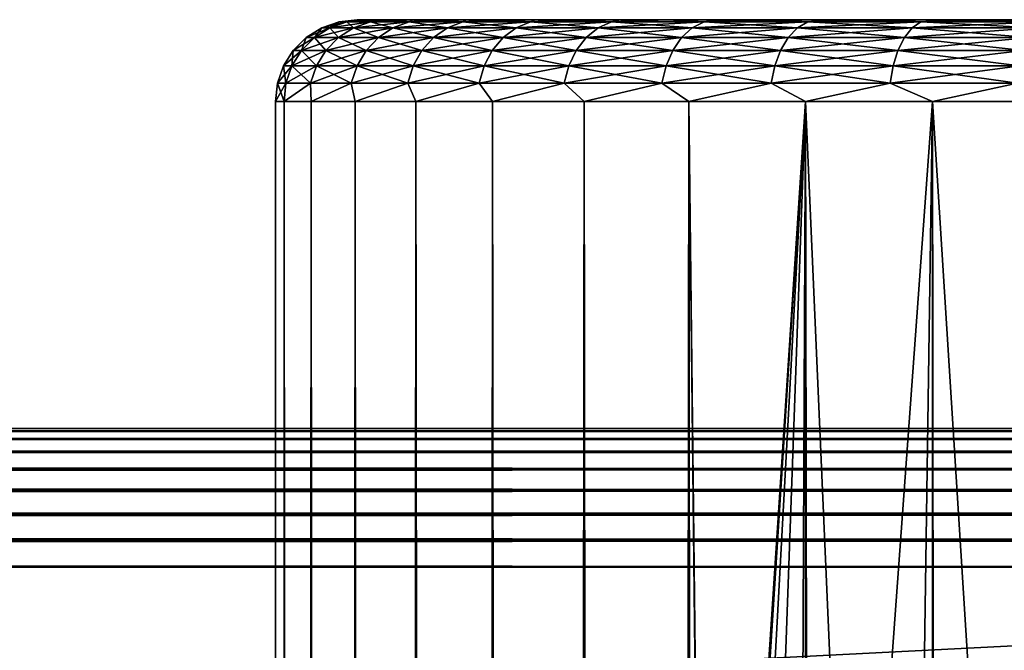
# Model space of a CAD drawing. Extents: x -265 to 265, y 0 to 1027.
# Tile 383 of 396: x 232 to 244, y 1012 to 1020. Entities that reach past the tile are written whole.
import ezdxf

# ---------------------------------------------------------------- set-up
doc = ezdxf.new("R2010")
doc.units = 0
doc.header["$LTSCALE"] = 65.185185
for name, color, linetype in [('10', 7, 'CONTINUOUS'), ('246', 7, 'CONTINUOUS'), ('247', 7, 'CONTINUOUS'), ('248', 7, 'CONTINUOUS'), ('251', 7, 'CONTINUOUS'), ('252', 7, 'CONTINUOUS'), ('3', 7, 'CONTINUOUS'), ('4', 7, 'CONTINUOUS'), ('8', 7, 'CONTINUOUS'), ('9', 7, 'CONTINUOUS')]:
    doc.layers.add(name, color=color, linetype=linetype)

msp = doc.modelspace()

# ---------------------------------------------------------------- linework, layer by layer
at = {"layer": '10', "color": 7, "linetype": 'CONTINUOUS'}
for points in [[(263, 1015, 16.7), (-263, 1015, 16.7), (263, 1015, 23.3), (263, 1015, 16.7)], [(-263, 1015, 16.7), (-263, 1015, 23.3), (263, 1015, 23.3), (-263, 1015, 16.7)]]:
    msp.add_3dface(points, dxfattribs=at)
at = {"layer": '246', "color": 7, "linetype": 'CONTINUOUS'}
for points in [[(236, 1020), (236.028, 1020, 0.879), (236.028, 1020, -0.879), (236, 1020)], [(236.028, 1020, 0.879), (236.11, 1020, 1.755), (236.028, 1020, -0.879), (236.028, 1020, 0.879)], [(236.028, 1020, -0.879), (236.11, 1020, 1.755), (236.11, 1020, -1.755), (236.028, 1020, -0.879)], [(236.11, 1020, 1.755), (236.248, 1020, 2.623), (236.11, 1020, -1.755), (236.11, 1020, 1.755)], [(236.11, 1020, -1.755), (236.248, 1020, 2.623), (236.248, 1020, -2.623), (236.11, 1020, -1.755)], [(236.248, 1020, 2.623), (236.44, 1020, 3.482), (236.248, 1020, -2.623), (236.248, 1020, 2.623)], [(236.248, 1020, -2.623), (236.44, 1020, 3.482), (236.44, 1020, -3.482), (236.248, 1020, -2.623)], [(236.44, 1020, 3.482), (236.685, 1020, 4.326), (236.44, 1020, -3.482), (236.44, 1020, 3.482)], [(236.44, 1020, -3.482), (236.685, 1020, 4.326), (236.685, 1020, -4.326), (236.44, 1020, -3.482)], [(236.685, 1020, 4.326), (236.983, 1020, 5.154), (236.685, 1020, -4.326), (236.685, 1020, 4.326)], [(236.685, 1020, -4.326), (236.983, 1020, 5.154), (236.983, 1020, -5.154), (236.685, 1020, -4.326)], [(236.983, 1020, 5.154), (237.332, 1020, 5.961), (236.983, 1020, -5.154), (236.983, 1020, 5.154)], [(236.983, 1020, -5.154), (237.332, 1020, 5.961), (237.332, 1020, -5.961), (236.983, 1020, -5.154)], [(237.332, 1020, 5.961), (237.732, 1020, 6.745), (237.332, 1020, -5.961), (237.332, 1020, 5.961)], [(237.332, 1020, -5.961), (237.732, 1020, 6.745), (237.732, 1020, -6.745), (237.332, 1020, -5.961)], [(237.732, 1020, 6.745), (238.179, 1020, 7.502), (237.732, 1020, -6.745), (237.732, 1020, 6.745)], [(237.732, 1020, -6.745), (238.179, 1020, 7.502), (238.179, 1020, -7.502), (237.732, 1020, -6.745)], [(238.179, 1020, 7.502), (238.674, 1020, 8.229), (238.179, 1020, -7.502), (238.179, 1020, 7.502)], [(238.179, 1020, -7.502), (238.674, 1020, 8.229), (238.674, 1020, -8.229), (238.179, 1020, -7.502)], [(238.674, 1020, 8.229), (239.213, 1020, 8.924), (238.674, 1020, -8.229), (238.674, 1020, 8.229)], [(238.674, 1020, -8.229), (239.213, 1020, 8.924), (239.213, 1020, -8.924), (238.674, 1020, -8.229)], [(239.213, 1020, 8.924), (239.794, 1020, 9.584), (239.213, 1020, -8.924), (239.213, 1020, 8.924)], [(239.213, 1020, -8.924), (239.794, 1020, 9.584), (239.794, 1020, -9.584), (239.213, 1020, -8.924)], [(239.794, 1020, 9.584), (240.416, 1020, 10.206), (239.794, 1020, -9.584), (239.794, 1020, 9.584)], [(239.794, 1020, -9.584), (240.416, 1020, 10.206), (240.416, 1020, -10.206), (239.794, 1020, -9.584)], [(240.416, 1020, 10.206), (241.076, 1020, 10.787), (240.416, 1020, -10.206), (240.416, 1020, 10.206)], [(240.416, 1020, -10.206), (241.076, 1020, 10.787), (241.076, 1020, -10.787), (240.416, 1020, -10.206)], [(241.076, 1020, 10.787), (241.771, 1020, 11.326), (241.076, 1020, -10.787), (241.076, 1020, 10.787)], [(241.076, 1020, -10.787), (241.771, 1020, 11.326), (241.771, 1020, -11.326), (241.076, 1020, -10.787)], [(241.771, 1020, 11.326), (242.498, 1020, 11.821), (241.771, 1020, -11.326), (241.771, 1020, 11.326)], [(241.771, 1020, -11.326), (242.498, 1020, 11.821), (242.498, 1020, -11.821), (241.771, 1020, -11.326)], [(242.498, 1020, 11.821), (243.255, 1020, 12.268), (242.498, 1020, -11.821), (242.498, 1020, 11.821)], [(242.498, 1020, -11.821), (243.255, 1020, 12.268), (243.255, 1020, -12.268), (242.498, 1020, -11.821)], [(243.255, 1020, 12.268), (244.039, 1020, 12.668), (243.255, 1020, -12.268), (243.255, 1020, 12.268)], [(243.255, 1020, -12.268), (244.039, 1020, 12.668), (244.039, 1020, -12.668), (243.255, 1020, -12.268)]]:
    msp.add_3dface(points, dxfattribs=at)
at = {"layer": '247', "color": 7, "linetype": 'CONTINUOUS'}
for points in [[(235, 1), (235.109, 1, 1.808), (235, 1019), (235, 1)], [(235, 1019), (235.109, 1, 1.808), (235.109, 1019, 1.808), (235, 1019)], [(235.109, 1, 1.808), (235.436, 1, 3.59), (235.109, 1019, 1.808), (235.109, 1, 1.808)], [(235.109, 1019, 1.808), (235.436, 1, 3.59), (235.436, 1019, 3.59), (235.109, 1019, 1.808)], [(235.436, 1, 3.59), (235.975, 1, 5.319), (235.436, 1019, 3.59), (235.436, 1, 3.59)], [(235.436, 1019, 3.59), (235.975, 1, 5.319), (235.975, 1019, 5.319), (235.436, 1019, 3.59)], [(235.975, 1, 5.319), (236.718, 1, 6.971), (235.975, 1019, 5.319), (235.975, 1, 5.319)], [(235.975, 1019, 5.319), (236.718, 1, 6.971), (236.718, 1019, 6.971), (235.975, 1019, 5.319)], [(236.718, 1, 6.971), (237.655, 1, 8.521), (236.718, 1019, 6.971), (236.718, 1, 6.971)], [(236.718, 1019, 6.971), (237.655, 1, 8.521), (237.655, 1019, 8.521), (236.718, 1019, 6.971)], [(237.655, 1, 8.521), (238.772, 1, 9.947), (237.655, 1019, 8.521), (237.655, 1, 8.521)], [(237.655, 1019, 8.521), (238.772, 1, 9.947), (238.772, 1019, 9.947), (237.655, 1019, 8.521)], [(238.772, 1, 9.947), (240.053, 1, 11.228), (238.772, 1019, 9.947), (238.772, 1, 9.947)], [(238.772, 1019, 9.947), (240.053, 1, 11.228), (240.053, 1019, 11.228), (238.772, 1019, 9.947)], [(240.053, 1, 11.228), (241.479, 1, 12.345), (240.053, 1019, 11.228), (240.053, 1, 11.228)], [(240.053, 1019, 11.228), (241.479, 1, 12.345), (241.479, 1019, 12.345), (240.053, 1019, 11.228)], [(241.479, 1, 12.345), (243.029, 1, 13.282), (241.479, 1019, 12.345), (241.479, 1, 12.345)], [(241.479, 1019, 12.345), (243.029, 1, 13.282), (243.029, 1019, 13.282), (241.479, 1019, 12.345)], [(243.029, 1, 13.282), (244.681, 1, 14.025), (243.029, 1019, 13.282), (243.029, 1, 13.282)], [(243.029, 1019, 13.282), (244.681, 1, 14.025), (244.681, 1019, 14.025), (243.029, 1019, 13.282)]]:
    msp.add_3dface(points, dxfattribs=at)
at = {"layer": '248', "color": 7, "linetype": 'CONTINUOUS'}
for points in [[(235, 1), (235, 1019), (235.109, 1019, -1.808), (235, 1)], [(235.109, 1, -1.808), (235, 1), (235.109, 1019, -1.808), (235.109, 1, -1.808)], [(235.436, 1, -3.59), (235.109, 1, -1.808), (235.436, 1019, -3.59), (235.436, 1, -3.59)], [(235.436, 1019, -3.59), (235.109, 1, -1.808), (235.109, 1019, -1.808), (235.436, 1019, -3.59)], [(235.975, 1, -5.319), (235.436, 1, -3.59), (235.975, 1019, -5.319), (235.975, 1, -5.319)], [(235.975, 1019, -5.319), (235.436, 1, -3.59), (235.436, 1019, -3.59), (235.975, 1019, -5.319)], [(236.718, 1, -6.971), (235.975, 1, -5.319), (236.718, 1019, -6.971), (236.718, 1, -6.971)], [(236.718, 1019, -6.971), (235.975, 1, -5.319), (235.975, 1019, -5.319), (236.718, 1019, -6.971)], [(237.655, 1, -8.521), (236.718, 1, -6.971), (237.655, 1019, -8.521), (237.655, 1, -8.521)], [(237.655, 1019, -8.521), (236.718, 1, -6.971), (236.718, 1019, -6.971), (237.655, 1019, -8.521)], [(238.772, 1, -9.947), (237.655, 1, -8.521), (238.772, 1019, -9.947), (238.772, 1, -9.947)], [(238.772, 1019, -9.947), (237.655, 1, -8.521), (237.655, 1019, -8.521), (238.772, 1019, -9.947)], [(240.053, 1, -11.228), (238.772, 1, -9.947), (240.053, 1019, -11.228), (240.053, 1, -11.228)], [(240.053, 1019, -11.228), (238.772, 1, -9.947), (238.772, 1019, -9.947), (240.053, 1019, -11.228)], [(240.263, 1000.496, -11.41), (240.263, 999.504, -11.41), (240.053, 1019, -11.228), (240.263, 1000.496, -11.41)], [(240.053, 1, -11.228), (240.053, 1019, -11.228), (240.263, 999.504, -11.41), (240.053, 1, -11.228)], [(240.053, 1019, -11.228), (241.479, 1019, -12.345), (240.263, 1000.496, -11.41), (240.053, 1019, -11.228)], [(240.263, 1000.496, -11.41), (241.479, 1019, -12.345), (240.366, 1001.497, -11.497), (240.263, 1000.496, -11.41)], [(240.366, 1001.497, -11.497), (241.479, 1019, -12.345), (240.581, 1002.517, -11.674), (240.366, 1001.497, -11.497)], [(240.581, 1002.517, -11.674), (241.479, 1019, -12.345), (240.924, 1003.563, -11.943), (240.581, 1002.517, -11.674)], [(240.924, 1003.563, -11.943), (241.479, 1019, -12.345), (241.415, 1004.622, -12.3), (240.924, 1003.563, -11.943)], [(241.415, 1004.622, -12.3), (241.479, 1019, -12.345), (242.062, 1005.661, -12.727), (241.415, 1004.622, -12.3)], [(241.479, 1019, -12.345), (243.029, 1019, -13.282), (242.062, 1005.661, -12.727), (241.479, 1019, -12.345)], [(242.062, 1005.661, -12.727), (243.029, 1019, -13.282), (242.852, 1006.631, -13.187), (242.062, 1005.661, -12.727)], [(242.852, 1006.631, -13.187), (243.029, 1019, -13.282), (243.755, 1007.488, -13.638), (242.852, 1006.631, -13.187)], [(243.029, 1019, -13.282), (244.681, 1019, -14.025), (243.755, 1007.488, -13.638), (243.029, 1019, -13.282)], [(243.755, 1007.488, -13.638), (244.681, 1019, -14.025), (244.734, 1008.206, -14.045), (243.755, 1007.488, -13.638)]]:
    msp.add_3dface(points, dxfattribs=at)
at = {"layer": '251', "color": 7, "linetype": 'CONTINUOUS'}
for points in [[(235.665, 1019.901, 1.676), (235.779, 1019.975), (235.567, 1019.901), (235.665, 1019.901, 1.676)], [(235.875, 1019.975, 1.651), (235.779, 1019.975), (235.665, 1019.901, 1.676), (235.875, 1019.975, 1.651)], [(235.956, 1019.901, 3.328), (235.875, 1019.975, 1.651), (235.665, 1019.901, 1.676), (235.956, 1019.901, 3.328)], [(235.875, 1019.975, 1.651), (236, 1020), (235.779, 1019.975), (235.875, 1019.975, 1.651)], [(236.11, 1020, 1.755), (236.028, 1020, 0.879), (235.875, 1019.975, 1.651), (236.11, 1020, 1.755)], [(236.162, 1019.975, 3.28), (236.11, 1020, 1.755), (235.875, 1019.975, 1.651), (236.162, 1019.975, 3.28)], [(236.028, 1020, 0.879), (236, 1020), (235.875, 1019.975, 1.651), (236.028, 1020, 0.879)], [(236.162, 1019.975, 3.28), (235.875, 1019.975, 1.651), (235.956, 1019.901, 3.328), (236.162, 1019.975, 3.28)], [(236.437, 1019.901, 4.936), (236.162, 1019.975, 3.28), (235.956, 1019.901, 3.328), (236.437, 1019.901, 4.936)], [(236.248, 1020, 2.623), (236.11, 1020, 1.755), (236.162, 1019.975, 3.28), (236.248, 1020, 2.623)], [(236.44, 1020, 3.482), (236.248, 1020, 2.623), (236.162, 1019.975, 3.28), (236.44, 1020, 3.482)], [(236.636, 1019.975, 4.864), (236.44, 1020, 3.482), (236.162, 1019.975, 3.28), (236.636, 1019.975, 4.864)], [(236.636, 1019.975, 4.864), (236.162, 1019.975, 3.28), (236.437, 1019.901, 4.936), (236.636, 1019.975, 4.864)], [(237.102, 1019.901, 6.478), (236.636, 1019.975, 4.864), (236.437, 1019.901, 4.936), (237.102, 1019.901, 6.478)], [(236.685, 1020, 4.326), (236.44, 1020, 3.482), (236.636, 1019.975, 4.864), (236.685, 1020, 4.326)], [(236.983, 1020, 5.154), (236.685, 1020, 4.326), (236.636, 1019.975, 4.864), (236.983, 1020, 5.154)], [(237.291, 1019.975, 6.383), (236.983, 1020, 5.154), (236.636, 1019.975, 4.864), (237.291, 1019.975, 6.383)], [(237.291, 1019.975, 6.383), (236.636, 1019.975, 4.864), (237.102, 1019.901, 6.478), (237.291, 1019.975, 6.383)], [(237.332, 1020, 5.961), (236.983, 1020, 5.154), (237.291, 1019.975, 6.383), (237.332, 1020, 5.961)], [(237.941, 1019.901, 7.931), (237.291, 1019.975, 6.383), (237.102, 1019.901, 6.478), (237.941, 1019.901, 7.931)], [(237.732, 1020, 6.745), (237.332, 1020, 5.961), (237.291, 1019.975, 6.383), (237.732, 1020, 6.745)], [(238.118, 1019.975, 7.815), (237.732, 1020, 6.745), (237.291, 1019.975, 6.383), (238.118, 1019.975, 7.815)], [(238.118, 1019.975, 7.815), (237.291, 1019.975, 6.383), (237.941, 1019.901, 7.931), (238.118, 1019.975, 7.815)], [(238.179, 1020, 7.502), (237.732, 1020, 6.745), (238.118, 1019.975, 7.815), (238.179, 1020, 7.502)], [(238.944, 1019.901, 9.277), (238.118, 1019.975, 7.815), (237.941, 1019.901, 7.931), (238.944, 1019.901, 9.277)], [(238.674, 1020, 8.229), (238.179, 1020, 7.502), (238.118, 1019.975, 7.815), (238.674, 1020, 8.229)], [(239.106, 1019.975, 9.141), (238.674, 1020, 8.229), (238.118, 1019.975, 7.815), (239.106, 1019.975, 9.141)], [(239.106, 1019.975, 9.141), (238.118, 1019.975, 7.815), (238.944, 1019.901, 9.277), (239.106, 1019.975, 9.141)], [(239.213, 1020, 8.924), (238.674, 1020, 8.229), (239.106, 1019.975, 9.141), (239.213, 1020, 8.924)], [(240.095, 1019.901, 10.498), (239.106, 1019.975, 9.141), (238.944, 1019.901, 9.277), (240.095, 1019.901, 10.498)], [(239.794, 1020, 9.584), (239.213, 1020, 8.924), (239.106, 1019.975, 9.141), (239.794, 1020, 9.584)], [(240.241, 1019.975, 10.344), (239.794, 1020, 9.584), (239.106, 1019.975, 9.141), (240.241, 1019.975, 10.344)], [(240.241, 1019.975, 10.344), (239.106, 1019.975, 9.141), (240.095, 1019.901, 10.498), (240.241, 1019.975, 10.344)], [(240.416, 1020, 10.206), (239.794, 1020, 9.584), (240.241, 1019.975, 10.344), (240.416, 1020, 10.206)], [(241.381, 1019.901, 11.577), (240.241, 1019.975, 10.344), (240.095, 1019.901, 10.498), (241.381, 1019.901, 11.577)], [(241.508, 1019.975, 11.407), (240.416, 1020, 10.206), (240.241, 1019.975, 10.344), (241.508, 1019.975, 11.407)], [(241.508, 1019.975, 11.407), (240.241, 1019.975, 10.344), (241.381, 1019.901, 11.577), (241.508, 1019.975, 11.407)], [(241.076, 1020, 10.787), (240.416, 1020, 10.206), (241.508, 1019.975, 11.407), (241.076, 1020, 10.787)], [(241.771, 1020, 11.326), (241.076, 1020, 10.787), (241.508, 1019.975, 11.407), (241.771, 1020, 11.326)], [(242.783, 1019.901, 12.499), (241.508, 1019.975, 11.407), (241.381, 1019.901, 11.577), (242.783, 1019.901, 12.499)], [(242.889, 1019.975, 12.316), (241.771, 1020, 11.326), (241.508, 1019.975, 11.407), (242.889, 1019.975, 12.316)], [(242.889, 1019.975, 12.316), (241.508, 1019.975, 11.407), (242.783, 1019.901, 12.499), (242.889, 1019.975, 12.316)], [(242.498, 1020, 11.821), (241.771, 1020, 11.326), (242.889, 1019.975, 12.316), (242.498, 1020, 11.821)], [(243.255, 1020, 12.268), (242.498, 1020, 11.821), (242.889, 1019.975, 12.316), (243.255, 1020, 12.268)], [(244.283, 1019.901, 13.253), (242.889, 1019.975, 12.316), (242.783, 1019.901, 12.499), (244.283, 1019.901, 13.253)], [(244.367, 1019.975, 13.058), (243.255, 1020, 12.268), (242.889, 1019.975, 12.316), (244.367, 1019.975, 13.058)], [(244.367, 1019.975, 13.058), (242.889, 1019.975, 12.316), (244.283, 1019.901, 13.253), (244.367, 1019.975, 13.058)], [(244.039, 1020, 12.668), (243.255, 1020, 12.268), (244.367, 1019.975, 13.058), (244.039, 1020, 12.668)], [(235.476, 1019.782, 1.698), (235.567, 1019.901), (235.377, 1019.782), (235.476, 1019.782, 1.698)], [(235.665, 1019.901, 1.676), (235.567, 1019.901), (235.476, 1019.782, 1.698), (235.665, 1019.901, 1.676)], [(235.771, 1019.782, 3.372), (235.665, 1019.901, 1.676), (235.476, 1019.782, 1.698), (235.771, 1019.782, 3.372)], [(235.956, 1019.901, 3.328), (235.665, 1019.901, 1.676), (235.771, 1019.782, 3.372), (235.956, 1019.901, 3.328)], [(236.259, 1019.782, 5.001), (235.956, 1019.901, 3.328), (235.771, 1019.782, 3.372), (236.259, 1019.782, 5.001)], [(236.437, 1019.901, 4.936), (235.956, 1019.901, 3.328), (236.259, 1019.782, 5.001), (236.437, 1019.901, 4.936)], [(236.932, 1019.782, 6.563), (236.437, 1019.901, 4.936), (236.259, 1019.782, 5.001), (236.932, 1019.782, 6.563)], [(237.102, 1019.901, 6.478), (236.437, 1019.901, 4.936), (236.932, 1019.782, 6.563), (237.102, 1019.901, 6.478)], [(237.783, 1019.782, 8.035), (237.102, 1019.901, 6.478), (236.932, 1019.782, 6.563), (237.783, 1019.782, 8.035)], [(237.941, 1019.901, 7.931), (237.102, 1019.901, 6.478), (237.783, 1019.782, 8.035), (237.941, 1019.901, 7.931)], [(238.798, 1019.782, 9.399), (237.941, 1019.901, 7.931), (237.783, 1019.782, 8.035), (238.798, 1019.782, 9.399)], [(238.944, 1019.901, 9.277), (237.941, 1019.901, 7.931), (238.798, 1019.782, 9.399), (238.944, 1019.901, 9.277)], [(239.965, 1019.782, 10.636), (238.944, 1019.901, 9.277), (238.798, 1019.782, 9.399), (239.965, 1019.782, 10.636)], [(240.095, 1019.901, 10.498), (238.944, 1019.901, 9.277), (239.965, 1019.782, 10.636), (240.095, 1019.901, 10.498)], [(241.268, 1019.782, 11.729), (240.095, 1019.901, 10.498), (239.965, 1019.782, 10.636), (241.268, 1019.782, 11.729)], [(241.381, 1019.901, 11.577), (240.095, 1019.901, 10.498), (241.268, 1019.782, 11.729), (241.381, 1019.901, 11.577)], [(242.689, 1019.782, 12.664), (241.381, 1019.901, 11.577), (241.268, 1019.782, 11.729), (242.689, 1019.782, 12.664)], [(242.783, 1019.901, 12.499), (241.381, 1019.901, 11.577), (242.689, 1019.782, 12.664), (242.783, 1019.901, 12.499)], [(244.208, 1019.782, 13.427), (242.783, 1019.901, 12.499), (242.689, 1019.782, 12.664), (244.208, 1019.782, 13.427)], [(244.283, 1019.901, 13.253), (242.783, 1019.901, 12.499), (244.208, 1019.782, 13.427), (244.283, 1019.901, 13.253)], [(235.318, 1019.624, 1.716), (235.377, 1019.782), (235.218, 1019.624), (235.318, 1019.624, 1.716)], [(235.476, 1019.782, 1.698), (235.377, 1019.782), (235.318, 1019.624, 1.716), (235.476, 1019.782, 1.698)], [(235.617, 1019.624, 3.409), (235.476, 1019.782, 1.698), (235.318, 1019.624, 1.716), (235.617, 1019.624, 3.409)], [(235.771, 1019.782, 3.372), (235.476, 1019.782, 1.698), (235.617, 1019.624, 3.409), (235.771, 1019.782, 3.372)], [(236.11, 1019.624, 5.056), (235.771, 1019.782, 3.372), (235.617, 1019.624, 3.409), (236.11, 1019.624, 5.056)], [(236.259, 1019.782, 5.001), (235.771, 1019.782, 3.372), (236.11, 1019.624, 5.056), (236.259, 1019.782, 5.001)], [(236.791, 1019.624, 6.634), (236.259, 1019.782, 5.001), (236.11, 1019.624, 5.056), (236.791, 1019.624, 6.634)], [(236.932, 1019.782, 6.563), (236.259, 1019.782, 5.001), (236.791, 1019.624, 6.634), (236.932, 1019.782, 6.563)], [(237.65, 1019.624, 8.123), (236.932, 1019.782, 6.563), (236.791, 1019.624, 6.634), (237.65, 1019.624, 8.123)], [(237.783, 1019.782, 8.035), (236.932, 1019.782, 6.563), (237.65, 1019.624, 8.123), (237.783, 1019.782, 8.035)], [(238.677, 1019.624, 9.501), (237.783, 1019.782, 8.035), (237.65, 1019.624, 8.123), (238.677, 1019.624, 9.501)], [(238.798, 1019.782, 9.399), (237.783, 1019.782, 8.035), (238.677, 1019.624, 9.501), (238.798, 1019.782, 9.399)], [(239.856, 1019.624, 10.752), (238.798, 1019.782, 9.399), (238.677, 1019.624, 9.501), (239.856, 1019.624, 10.752)], [(239.965, 1019.782, 10.636), (238.798, 1019.782, 9.399), (239.856, 1019.624, 10.752), (239.965, 1019.782, 10.636)], [(241.173, 1019.624, 11.857), (239.965, 1019.782, 10.636), (239.856, 1019.624, 10.752), (241.173, 1019.624, 11.857)], [(241.268, 1019.782, 11.729), (239.965, 1019.782, 10.636), (241.173, 1019.624, 11.857), (241.268, 1019.782, 11.729)], [(242.609, 1019.624, 12.801), (241.268, 1019.782, 11.729), (241.173, 1019.624, 11.857), (242.609, 1019.624, 12.801)], [(242.689, 1019.782, 12.664), (241.268, 1019.782, 11.729), (242.609, 1019.624, 12.801), (242.689, 1019.782, 12.664)], [(244.145, 1019.624, 13.573), (242.689, 1019.782, 12.664), (242.609, 1019.624, 12.801), (244.145, 1019.624, 13.573)], [(244.208, 1019.782, 13.427), (242.689, 1019.782, 12.664), (244.145, 1019.624, 13.573), (244.208, 1019.782, 13.427)], [(235.2, 1019.434, 1.73), (235.218, 1019.624), (235.099, 1019.434), (235.2, 1019.434, 1.73)], [(235.318, 1019.624, 1.716), (235.218, 1019.624), (235.2, 1019.434, 1.73), (235.318, 1019.624, 1.716)], [(235.501, 1019.434, 3.436), (235.318, 1019.624, 1.716), (235.2, 1019.434, 1.73), (235.501, 1019.434, 3.436)], [(235.617, 1019.624, 3.409), (235.318, 1019.624, 1.716), (235.501, 1019.434, 3.436), (235.617, 1019.624, 3.409)], [(235.998, 1019.434, 5.096), (235.617, 1019.624, 3.409), (235.501, 1019.434, 3.436), (235.998, 1019.434, 5.096)], [(236.11, 1019.624, 5.056), (235.617, 1019.624, 3.409), (235.998, 1019.434, 5.096), (236.11, 1019.624, 5.056)], [(236.684, 1019.434, 6.687), (236.11, 1019.624, 5.056), (235.998, 1019.434, 5.096), (236.684, 1019.434, 6.687)], [(236.791, 1019.624, 6.634), (236.11, 1019.624, 5.056), (236.684, 1019.434, 6.687), (236.791, 1019.624, 6.634)], [(237.551, 1019.434, 8.188), (236.791, 1019.624, 6.634), (236.684, 1019.434, 6.687), (237.551, 1019.434, 8.188)], [(237.65, 1019.624, 8.123), (236.791, 1019.624, 6.634), (237.551, 1019.434, 8.188), (237.65, 1019.624, 8.123)], [(238.585, 1019.434, 9.578), (237.65, 1019.624, 8.123), (237.551, 1019.434, 8.188), (238.585, 1019.434, 9.578)], [(238.677, 1019.624, 9.501), (237.65, 1019.624, 8.123), (238.585, 1019.434, 9.578), (238.677, 1019.624, 9.501)], [(239.774, 1019.434, 10.839), (238.677, 1019.624, 9.501), (238.585, 1019.434, 9.578), (239.774, 1019.434, 10.839)], [(239.856, 1019.624, 10.752), (238.677, 1019.624, 9.501), (239.774, 1019.434, 10.839), (239.856, 1019.624, 10.752)], [(241.102, 1019.434, 11.952), (239.856, 1019.624, 10.752), (239.774, 1019.434, 10.839), (241.102, 1019.434, 11.952)], [(241.173, 1019.624, 11.857), (239.856, 1019.624, 10.752), (241.102, 1019.434, 11.952), (241.173, 1019.624, 11.857)], [(242.55, 1019.434, 12.905), (241.173, 1019.624, 11.857), (241.102, 1019.434, 11.952), (242.55, 1019.434, 12.905)], [(242.609, 1019.624, 12.801), (241.173, 1019.624, 11.857), (242.55, 1019.434, 12.905), (242.609, 1019.624, 12.801)], [(244.098, 1019.434, 13.682), (242.609, 1019.624, 12.801), (242.55, 1019.434, 12.905), (244.098, 1019.434, 13.682)], [(244.145, 1019.624, 13.573), (242.609, 1019.624, 12.801), (244.098, 1019.434, 13.682), (244.145, 1019.624, 13.573)], [(235.126, 1019.223, 1.738), (235.099, 1019.434), (235.025, 1019.223), (235.126, 1019.223, 1.738)], [(235.2, 1019.434, 1.73), (235.099, 1019.434), (235.126, 1019.223, 1.738), (235.2, 1019.434, 1.73)], [(235.429, 1019.223, 3.453), (235.2, 1019.434, 1.73), (235.126, 1019.223, 1.738), (235.429, 1019.223, 3.453)], [(235.501, 1019.434, 3.436), (235.2, 1019.434, 1.73), (235.429, 1019.223, 3.453), (235.501, 1019.434, 3.436)], [(235.928, 1019.223, 5.122), (235.501, 1019.434, 3.436), (235.429, 1019.223, 3.453), (235.928, 1019.223, 5.122)], [(235.998, 1019.434, 5.096), (235.501, 1019.434, 3.436), (235.928, 1019.223, 5.122), (235.998, 1019.434, 5.096)], [(236.618, 1019.223, 6.721), (235.998, 1019.434, 5.096), (235.928, 1019.223, 5.122), (236.618, 1019.223, 6.721)], [(236.684, 1019.434, 6.687), (235.998, 1019.434, 5.096), (236.618, 1019.223, 6.721), (236.684, 1019.434, 6.687)], [(237.489, 1019.223, 8.229), (236.684, 1019.434, 6.687), (236.618, 1019.223, 6.721), (237.489, 1019.223, 8.229)], [(237.551, 1019.434, 8.188), (236.684, 1019.434, 6.687), (237.489, 1019.223, 8.229), (237.551, 1019.434, 8.188)], [(238.529, 1019.223, 9.626), (237.551, 1019.434, 8.188), (237.489, 1019.223, 8.229), (238.529, 1019.223, 9.626)], [(238.585, 1019.434, 9.578), (237.551, 1019.434, 8.188), (238.529, 1019.223, 9.626), (238.585, 1019.434, 9.578)], [(239.724, 1019.223, 10.892), (238.585, 1019.434, 9.578), (238.529, 1019.223, 9.626), (239.724, 1019.223, 10.892)], [(239.774, 1019.434, 10.839), (238.585, 1019.434, 9.578), (239.724, 1019.223, 10.892), (239.774, 1019.434, 10.839)], [(241.058, 1019.223, 12.012), (239.774, 1019.434, 10.839), (239.724, 1019.223, 10.892), (241.058, 1019.223, 12.012)], [(241.102, 1019.434, 11.952), (239.774, 1019.434, 10.839), (241.058, 1019.223, 12.012), (241.102, 1019.434, 11.952)], [(242.513, 1019.223, 12.969), (241.102, 1019.434, 11.952), (241.058, 1019.223, 12.012), (242.513, 1019.223, 12.969)], [(242.55, 1019.434, 12.905), (241.102, 1019.434, 11.952), (242.513, 1019.223, 12.969), (242.55, 1019.434, 12.905)], [(244.069, 1019.223, 13.75), (242.55, 1019.434, 12.905), (242.513, 1019.223, 12.969), (244.069, 1019.223, 13.75)], [(244.098, 1019.434, 13.682), (242.55, 1019.434, 12.905), (244.069, 1019.223, 13.75), (244.098, 1019.434, 13.682)], [(235, 1019), (235.109, 1019, 1.808), (235.025, 1019.223), (235, 1019)], [(235.109, 1019, 1.808), (235.126, 1019.223, 1.738), (235.025, 1019.223), (235.109, 1019, 1.808)], [(235.109, 1019, 1.808), (235.436, 1019, 3.59), (235.429, 1019.223, 3.453), (235.109, 1019, 1.808)], [(235.109, 1019, 1.808), (235.429, 1019.223, 3.453), (235.126, 1019.223, 1.738), (235.109, 1019, 1.808)], [(235.436, 1019, 3.59), (235.928, 1019.223, 5.122), (235.429, 1019.223, 3.453), (235.436, 1019, 3.59)], [(235.436, 1019, 3.59), (235.975, 1019, 5.319), (235.928, 1019.223, 5.122), (235.436, 1019, 3.59)], [(235.975, 1019, 5.319), (236.618, 1019.223, 6.721), (235.928, 1019.223, 5.122), (235.975, 1019, 5.319)], [(235.975, 1019, 5.319), (236.718, 1019, 6.971), (236.618, 1019.223, 6.721), (235.975, 1019, 5.319)], [(236.718, 1019, 6.971), (237.489, 1019.223, 8.229), (236.618, 1019.223, 6.721), (236.718, 1019, 6.971)], [(236.718, 1019, 6.971), (237.655, 1019, 8.521), (237.489, 1019.223, 8.229), (236.718, 1019, 6.971)], [(237.655, 1019, 8.521), (238.529, 1019.223, 9.626), (237.489, 1019.223, 8.229), (237.655, 1019, 8.521)], [(237.655, 1019, 8.521), (238.772, 1019, 9.947), (238.529, 1019.223, 9.626), (237.655, 1019, 8.521)], [(238.772, 1019, 9.947), (239.724, 1019.223, 10.892), (238.529, 1019.223, 9.626), (238.772, 1019, 9.947)], [(238.772, 1019, 9.947), (240.053, 1019, 11.228), (239.724, 1019.223, 10.892), (238.772, 1019, 9.947)], [(240.053, 1019, 11.228), (241.058, 1019.223, 12.012), (239.724, 1019.223, 10.892), (240.053, 1019, 11.228)], [(240.053, 1019, 11.228), (241.479, 1019, 12.345), (241.058, 1019.223, 12.012), (240.053, 1019, 11.228)], [(241.479, 1019, 12.345), (242.513, 1019.223, 12.969), (241.058, 1019.223, 12.012), (241.479, 1019, 12.345)], [(241.479, 1019, 12.345), (243.029, 1019, 13.282), (242.513, 1019.223, 12.969), (241.479, 1019, 12.345)], [(243.029, 1019, 13.282), (244.069, 1019.223, 13.75), (242.513, 1019.223, 12.969), (243.029, 1019, 13.282)], [(243.029, 1019, 13.282), (244.681, 1019, 14.025), (244.069, 1019.223, 13.75), (243.029, 1019, 13.282)]]:
    msp.add_3dface(points, dxfattribs=at)
at = {"layer": '252', "color": 7, "linetype": 'CONTINUOUS'}
for points in [[(235.567, 1019.901), (235.779, 1019.975), (235.875, 1019.975, -1.651), (235.567, 1019.901)], [(235.567, 1019.901), (235.875, 1019.975, -1.651), (235.665, 1019.901, -1.676), (235.567, 1019.901)], [(235.875, 1019.975, -1.651), (236.162, 1019.975, -3.28), (235.665, 1019.901, -1.676), (235.875, 1019.975, -1.651)], [(235.665, 1019.901, -1.676), (236.162, 1019.975, -3.28), (235.956, 1019.901, -3.328), (235.665, 1019.901, -1.676)], [(236, 1020), (236.028, 1020, -0.879), (235.779, 1019.975), (236, 1020)], [(235.779, 1019.975), (236.028, 1020, -0.879), (235.875, 1019.975, -1.651), (235.779, 1019.975)], [(236.028, 1020, -0.879), (236.11, 1020, -1.755), (235.875, 1019.975, -1.651), (236.028, 1020, -0.879)], [(236.11, 1020, -1.755), (236.248, 1020, -2.623), (235.875, 1019.975, -1.651), (236.11, 1020, -1.755)], [(235.875, 1019.975, -1.651), (236.248, 1020, -2.623), (236.162, 1019.975, -3.28), (235.875, 1019.975, -1.651)], [(236.162, 1019.975, -3.28), (236.636, 1019.975, -4.864), (235.956, 1019.901, -3.328), (236.162, 1019.975, -3.28)], [(235.956, 1019.901, -3.328), (236.636, 1019.975, -4.864), (236.437, 1019.901, -4.936), (235.956, 1019.901, -3.328)], [(236.248, 1020, -2.623), (236.44, 1020, -3.482), (236.162, 1019.975, -3.28), (236.248, 1020, -2.623)], [(236.44, 1020, -3.482), (236.685, 1020, -4.326), (236.162, 1019.975, -3.28), (236.44, 1020, -3.482)], [(236.162, 1019.975, -3.28), (236.685, 1020, -4.326), (236.636, 1019.975, -4.864), (236.162, 1019.975, -3.28)], [(236.636, 1019.975, -4.864), (237.291, 1019.975, -6.383), (236.437, 1019.901, -4.936), (236.636, 1019.975, -4.864)], [(236.437, 1019.901, -4.936), (237.291, 1019.975, -6.383), (237.102, 1019.901, -6.478), (236.437, 1019.901, -4.936)], [(236.685, 1020, -4.326), (236.983, 1020, -5.154), (236.636, 1019.975, -4.864), (236.685, 1020, -4.326)], [(236.983, 1020, -5.154), (237.332, 1020, -5.961), (236.636, 1019.975, -4.864), (236.983, 1020, -5.154)], [(236.636, 1019.975, -4.864), (237.332, 1020, -5.961), (237.291, 1019.975, -6.383), (236.636, 1019.975, -4.864)], [(237.291, 1019.975, -6.383), (238.118, 1019.975, -7.815), (237.102, 1019.901, -6.478), (237.291, 1019.975, -6.383)], [(237.102, 1019.901, -6.478), (238.118, 1019.975, -7.815), (237.941, 1019.901, -7.931), (237.102, 1019.901, -6.478)], [(237.332, 1020, -5.961), (237.732, 1020, -6.745), (237.291, 1019.975, -6.383), (237.332, 1020, -5.961)], [(237.732, 1020, -6.745), (238.179, 1020, -7.502), (237.291, 1019.975, -6.383), (237.732, 1020, -6.745)], [(237.291, 1019.975, -6.383), (238.179, 1020, -7.502), (238.118, 1019.975, -7.815), (237.291, 1019.975, -6.383)], [(238.118, 1019.975, -7.815), (239.106, 1019.975, -9.141), (237.941, 1019.901, -7.931), (238.118, 1019.975, -7.815)], [(237.941, 1019.901, -7.931), (239.106, 1019.975, -9.141), (238.944, 1019.901, -9.277), (237.941, 1019.901, -7.931)], [(238.179, 1020, -7.502), (238.674, 1020, -8.229), (238.118, 1019.975, -7.815), (238.179, 1020, -7.502)], [(238.674, 1020, -8.229), (239.213, 1020, -8.924), (238.118, 1019.975, -7.815), (238.674, 1020, -8.229)], [(238.118, 1019.975, -7.815), (239.213, 1020, -8.924), (239.106, 1019.975, -9.141), (238.118, 1019.975, -7.815)], [(239.106, 1019.975, -9.141), (240.241, 1019.975, -10.344), (238.944, 1019.901, -9.277), (239.106, 1019.975, -9.141)], [(238.944, 1019.901, -9.277), (240.241, 1019.975, -10.344), (240.095, 1019.901, -10.498), (238.944, 1019.901, -9.277)], [(239.213, 1020, -8.924), (239.794, 1020, -9.584), (239.106, 1019.975, -9.141), (239.213, 1020, -8.924)], [(239.106, 1019.975, -9.141), (239.794, 1020, -9.584), (240.241, 1019.975, -10.344), (239.106, 1019.975, -9.141)], [(239.794, 1020, -9.584), (240.416, 1020, -10.206), (240.241, 1019.975, -10.344), (239.794, 1020, -9.584)], [(240.241, 1019.975, -10.344), (241.508, 1019.975, -11.407), (240.095, 1019.901, -10.498), (240.241, 1019.975, -10.344)], [(240.095, 1019.901, -10.498), (241.508, 1019.975, -11.407), (241.381, 1019.901, -11.577), (240.095, 1019.901, -10.498)], [(240.416, 1020, -10.206), (241.076, 1020, -10.787), (240.241, 1019.975, -10.344), (240.416, 1020, -10.206)], [(240.241, 1019.975, -10.344), (241.076, 1020, -10.787), (241.508, 1019.975, -11.407), (240.241, 1019.975, -10.344)], [(241.076, 1020, -10.787), (241.771, 1020, -11.326), (241.508, 1019.975, -11.407), (241.076, 1020, -10.787)], [(241.508, 1019.975, -11.407), (242.889, 1019.975, -12.316), (241.381, 1019.901, -11.577), (241.508, 1019.975, -11.407)], [(241.381, 1019.901, -11.577), (242.889, 1019.975, -12.316), (242.783, 1019.901, -12.499), (241.381, 1019.901, -11.577)], [(241.771, 1020, -11.326), (242.498, 1020, -11.821), (241.508, 1019.975, -11.407), (241.771, 1020, -11.326)], [(241.508, 1019.975, -11.407), (242.498, 1020, -11.821), (242.889, 1019.975, -12.316), (241.508, 1019.975, -11.407)], [(242.498, 1020, -11.821), (243.255, 1020, -12.268), (242.889, 1019.975, -12.316), (242.498, 1020, -11.821)], [(242.889, 1019.975, -12.316), (244.367, 1019.975, -13.058), (242.783, 1019.901, -12.499), (242.889, 1019.975, -12.316)], [(242.783, 1019.901, -12.499), (244.367, 1019.975, -13.058), (244.283, 1019.901, -13.253), (242.783, 1019.901, -12.499)], [(243.255, 1020, -12.268), (244.039, 1020, -12.668), (242.889, 1019.975, -12.316), (243.255, 1020, -12.268)], [(242.889, 1019.975, -12.316), (244.039, 1020, -12.668), (244.367, 1019.975, -13.058), (242.889, 1019.975, -12.316)], [(235.377, 1019.782), (235.567, 1019.901), (235.665, 1019.901, -1.676), (235.377, 1019.782)], [(235.377, 1019.782), (235.665, 1019.901, -1.676), (235.476, 1019.782, -1.698), (235.377, 1019.782)], [(235.665, 1019.901, -1.676), (235.956, 1019.901, -3.328), (235.476, 1019.782, -1.698), (235.665, 1019.901, -1.676)], [(235.476, 1019.782, -1.698), (235.956, 1019.901, -3.328), (235.771, 1019.782, -3.372), (235.476, 1019.782, -1.698)], [(235.956, 1019.901, -3.328), (236.437, 1019.901, -4.936), (235.771, 1019.782, -3.372), (235.956, 1019.901, -3.328)], [(235.771, 1019.782, -3.372), (236.437, 1019.901, -4.936), (236.259, 1019.782, -5.001), (235.771, 1019.782, -3.372)], [(236.437, 1019.901, -4.936), (237.102, 1019.901, -6.478), (236.259, 1019.782, -5.001), (236.437, 1019.901, -4.936)], [(236.259, 1019.782, -5.001), (237.102, 1019.901, -6.478), (236.932, 1019.782, -6.563), (236.259, 1019.782, -5.001)], [(237.102, 1019.901, -6.478), (237.941, 1019.901, -7.931), (236.932, 1019.782, -6.563), (237.102, 1019.901, -6.478)], [(236.932, 1019.782, -6.563), (237.941, 1019.901, -7.931), (237.783, 1019.782, -8.035), (236.932, 1019.782, -6.563)], [(237.941, 1019.901, -7.931), (238.944, 1019.901, -9.277), (237.783, 1019.782, -8.035), (237.941, 1019.901, -7.931)], [(237.783, 1019.782, -8.035), (238.944, 1019.901, -9.277), (238.798, 1019.782, -9.399), (237.783, 1019.782, -8.035)], [(238.944, 1019.901, -9.277), (240.095, 1019.901, -10.498), (238.798, 1019.782, -9.399), (238.944, 1019.901, -9.277)], [(238.798, 1019.782, -9.399), (240.095, 1019.901, -10.498), (239.965, 1019.782, -10.636), (238.798, 1019.782, -9.399)], [(240.095, 1019.901, -10.498), (241.381, 1019.901, -11.577), (239.965, 1019.782, -10.636), (240.095, 1019.901, -10.498)], [(239.965, 1019.782, -10.636), (241.381, 1019.901, -11.577), (241.268, 1019.782, -11.729), (239.965, 1019.782, -10.636)], [(241.381, 1019.901, -11.577), (242.783, 1019.901, -12.499), (241.268, 1019.782, -11.729), (241.381, 1019.901, -11.577)], [(241.268, 1019.782, -11.729), (242.783, 1019.901, -12.499), (242.689, 1019.782, -12.664), (241.268, 1019.782, -11.729)], [(242.783, 1019.901, -12.499), (244.283, 1019.901, -13.253), (242.689, 1019.782, -12.664), (242.783, 1019.901, -12.499)], [(242.689, 1019.782, -12.664), (244.283, 1019.901, -13.253), (244.208, 1019.782, -13.427), (242.689, 1019.782, -12.664)], [(235.218, 1019.624), (235.377, 1019.782), (235.476, 1019.782, -1.698), (235.218, 1019.624)], [(235.218, 1019.624), (235.476, 1019.782, -1.698), (235.318, 1019.624, -1.716), (235.218, 1019.624)], [(235.476, 1019.782, -1.698), (235.771, 1019.782, -3.372), (235.318, 1019.624, -1.716), (235.476, 1019.782, -1.698)], [(235.318, 1019.624, -1.716), (235.771, 1019.782, -3.372), (235.617, 1019.624, -3.409), (235.318, 1019.624, -1.716)], [(235.771, 1019.782, -3.372), (236.259, 1019.782, -5.001), (235.617, 1019.624, -3.409), (235.771, 1019.782, -3.372)], [(235.617, 1019.624, -3.409), (236.259, 1019.782, -5.001), (236.11, 1019.624, -5.056), (235.617, 1019.624, -3.409)], [(236.259, 1019.782, -5.001), (236.932, 1019.782, -6.563), (236.11, 1019.624, -5.056), (236.259, 1019.782, -5.001)], [(236.11, 1019.624, -5.056), (236.932, 1019.782, -6.563), (236.791, 1019.624, -6.634), (236.11, 1019.624, -5.056)], [(236.932, 1019.782, -6.563), (237.783, 1019.782, -8.035), (236.791, 1019.624, -6.634), (236.932, 1019.782, -6.563)], [(236.791, 1019.624, -6.634), (237.783, 1019.782, -8.035), (237.65, 1019.624, -8.123), (236.791, 1019.624, -6.634)], [(237.783, 1019.782, -8.035), (238.798, 1019.782, -9.399), (237.65, 1019.624, -8.123), (237.783, 1019.782, -8.035)], [(237.65, 1019.624, -8.123), (238.798, 1019.782, -9.399), (238.677, 1019.624, -9.501), (237.65, 1019.624, -8.123)], [(238.798, 1019.782, -9.399), (239.965, 1019.782, -10.636), (238.677, 1019.624, -9.501), (238.798, 1019.782, -9.399)], [(238.677, 1019.624, -9.501), (239.965, 1019.782, -10.636), (239.856, 1019.624, -10.752), (238.677, 1019.624, -9.501)], [(239.965, 1019.782, -10.636), (241.268, 1019.782, -11.729), (239.856, 1019.624, -10.752), (239.965, 1019.782, -10.636)], [(239.856, 1019.624, -10.752), (241.268, 1019.782, -11.729), (241.173, 1019.624, -11.857), (239.856, 1019.624, -10.752)], [(241.268, 1019.782, -11.729), (242.689, 1019.782, -12.664), (241.173, 1019.624, -11.857), (241.268, 1019.782, -11.729)], [(241.173, 1019.624, -11.857), (242.689, 1019.782, -12.664), (242.609, 1019.624, -12.801), (241.173, 1019.624, -11.857)], [(242.689, 1019.782, -12.664), (244.208, 1019.782, -13.427), (242.609, 1019.624, -12.801), (242.689, 1019.782, -12.664)], [(242.609, 1019.624, -12.801), (244.208, 1019.782, -13.427), (244.145, 1019.624, -13.573), (242.609, 1019.624, -12.801)], [(235.099, 1019.434), (235.218, 1019.624), (235.318, 1019.624, -1.716), (235.099, 1019.434)], [(235.099, 1019.434), (235.318, 1019.624, -1.716), (235.2, 1019.434, -1.73), (235.099, 1019.434)], [(235.318, 1019.624, -1.716), (235.617, 1019.624, -3.409), (235.2, 1019.434, -1.73), (235.318, 1019.624, -1.716)], [(235.2, 1019.434, -1.73), (235.617, 1019.624, -3.409), (235.501, 1019.434, -3.436), (235.2, 1019.434, -1.73)], [(235.617, 1019.624, -3.409), (236.11, 1019.624, -5.056), (235.501, 1019.434, -3.436), (235.617, 1019.624, -3.409)], [(235.501, 1019.434, -3.436), (236.11, 1019.624, -5.056), (235.998, 1019.434, -5.096), (235.501, 1019.434, -3.436)], [(236.11, 1019.624, -5.056), (236.791, 1019.624, -6.634), (235.998, 1019.434, -5.096), (236.11, 1019.624, -5.056)], [(235.998, 1019.434, -5.096), (236.791, 1019.624, -6.634), (236.684, 1019.434, -6.687), (235.998, 1019.434, -5.096)], [(236.791, 1019.624, -6.634), (237.65, 1019.624, -8.123), (236.684, 1019.434, -6.687), (236.791, 1019.624, -6.634)], [(236.684, 1019.434, -6.687), (237.65, 1019.624, -8.123), (237.551, 1019.434, -8.188), (236.684, 1019.434, -6.687)], [(237.65, 1019.624, -8.123), (238.677, 1019.624, -9.501), (237.551, 1019.434, -8.188), (237.65, 1019.624, -8.123)], [(237.551, 1019.434, -8.188), (238.677, 1019.624, -9.501), (238.585, 1019.434, -9.578), (237.551, 1019.434, -8.188)], [(238.677, 1019.624, -9.501), (239.856, 1019.624, -10.752), (238.585, 1019.434, -9.578), (238.677, 1019.624, -9.501)], [(238.585, 1019.434, -9.578), (239.856, 1019.624, -10.752), (239.774, 1019.434, -10.839), (238.585, 1019.434, -9.578)], [(239.856, 1019.624, -10.752), (241.173, 1019.624, -11.857), (239.774, 1019.434, -10.839), (239.856, 1019.624, -10.752)], [(239.774, 1019.434, -10.839), (241.173, 1019.624, -11.857), (241.102, 1019.434, -11.952), (239.774, 1019.434, -10.839)], [(241.173, 1019.624, -11.857), (242.609, 1019.624, -12.801), (241.102, 1019.434, -11.952), (241.173, 1019.624, -11.857)], [(241.102, 1019.434, -11.952), (242.609, 1019.624, -12.801), (242.55, 1019.434, -12.905), (241.102, 1019.434, -11.952)], [(242.609, 1019.624, -12.801), (244.145, 1019.624, -13.573), (242.55, 1019.434, -12.905), (242.609, 1019.624, -12.801)], [(242.55, 1019.434, -12.905), (244.145, 1019.624, -13.573), (244.098, 1019.434, -13.682), (242.55, 1019.434, -12.905)], [(235.025, 1019.223), (235.099, 1019.434), (235.2, 1019.434, -1.73), (235.025, 1019.223)], [(235.025, 1019.223), (235.2, 1019.434, -1.73), (235.126, 1019.223, -1.738), (235.025, 1019.223)], [(235.2, 1019.434, -1.73), (235.501, 1019.434, -3.436), (235.126, 1019.223, -1.738), (235.2, 1019.434, -1.73)], [(235.126, 1019.223, -1.738), (235.501, 1019.434, -3.436), (235.429, 1019.223, -3.453), (235.126, 1019.223, -1.738)], [(235.501, 1019.434, -3.436), (235.998, 1019.434, -5.096), (235.429, 1019.223, -3.453), (235.501, 1019.434, -3.436)], [(235.429, 1019.223, -3.453), (235.998, 1019.434, -5.096), (235.928, 1019.223, -5.122), (235.429, 1019.223, -3.453)], [(235.998, 1019.434, -5.096), (236.684, 1019.434, -6.687), (235.928, 1019.223, -5.122), (235.998, 1019.434, -5.096)], [(235.928, 1019.223, -5.122), (236.684, 1019.434, -6.687), (236.618, 1019.223, -6.721), (235.928, 1019.223, -5.122)], [(236.684, 1019.434, -6.687), (237.551, 1019.434, -8.188), (236.618, 1019.223, -6.721), (236.684, 1019.434, -6.687)], [(236.618, 1019.223, -6.721), (237.551, 1019.434, -8.188), (237.489, 1019.223, -8.229), (236.618, 1019.223, -6.721)], [(237.551, 1019.434, -8.188), (238.585, 1019.434, -9.578), (237.489, 1019.223, -8.229), (237.551, 1019.434, -8.188)], [(237.489, 1019.223, -8.229), (238.585, 1019.434, -9.578), (238.529, 1019.223, -9.626), (237.489, 1019.223, -8.229)], [(238.585, 1019.434, -9.578), (239.774, 1019.434, -10.839), (238.529, 1019.223, -9.626), (238.585, 1019.434, -9.578)], [(238.529, 1019.223, -9.626), (239.774, 1019.434, -10.839), (239.724, 1019.223, -10.892), (238.529, 1019.223, -9.626)], [(239.774, 1019.434, -10.839), (241.102, 1019.434, -11.952), (239.724, 1019.223, -10.892), (239.774, 1019.434, -10.839)], [(239.724, 1019.223, -10.892), (241.102, 1019.434, -11.952), (241.058, 1019.223, -12.012), (239.724, 1019.223, -10.892)], [(241.102, 1019.434, -11.952), (242.55, 1019.434, -12.905), (241.058, 1019.223, -12.012), (241.102, 1019.434, -11.952)], [(241.058, 1019.223, -12.012), (242.55, 1019.434, -12.905), (242.513, 1019.223, -12.969), (241.058, 1019.223, -12.012)], [(242.55, 1019.434, -12.905), (244.098, 1019.434, -13.682), (242.513, 1019.223, -12.969), (242.55, 1019.434, -12.905)], [(242.513, 1019.223, -12.969), (244.098, 1019.434, -13.682), (244.069, 1019.223, -13.75), (242.513, 1019.223, -12.969)], [(235.109, 1019, -1.808), (235, 1019), (235.126, 1019.223, -1.738), (235.109, 1019, -1.808)], [(235, 1019), (235.025, 1019.223), (235.126, 1019.223, -1.738), (235, 1019)], [(235.436, 1019, -3.59), (235.109, 1019, -1.808), (235.429, 1019.223, -3.453), (235.436, 1019, -3.59)], [(235.109, 1019, -1.808), (235.126, 1019.223, -1.738), (235.429, 1019.223, -3.453), (235.109, 1019, -1.808)], [(235.436, 1019, -3.59), (235.429, 1019.223, -3.453), (235.928, 1019.223, -5.122), (235.436, 1019, -3.59)], [(235.975, 1019, -5.319), (235.436, 1019, -3.59), (235.928, 1019.223, -5.122), (235.975, 1019, -5.319)], [(235.975, 1019, -5.319), (235.928, 1019.223, -5.122), (236.618, 1019.223, -6.721), (235.975, 1019, -5.319)], [(236.718, 1019, -6.971), (235.975, 1019, -5.319), (236.618, 1019.223, -6.721), (236.718, 1019, -6.971)], [(236.718, 1019, -6.971), (236.618, 1019.223, -6.721), (237.489, 1019.223, -8.229), (236.718, 1019, -6.971)], [(237.655, 1019, -8.521), (236.718, 1019, -6.971), (237.489, 1019.223, -8.229), (237.655, 1019, -8.521)], [(237.655, 1019, -8.521), (237.489, 1019.223, -8.229), (238.529, 1019.223, -9.626), (237.655, 1019, -8.521)], [(238.772, 1019, -9.947), (237.655, 1019, -8.521), (238.529, 1019.223, -9.626), (238.772, 1019, -9.947)], [(238.772, 1019, -9.947), (238.529, 1019.223, -9.626), (239.724, 1019.223, -10.892), (238.772, 1019, -9.947)], [(240.053, 1019, -11.228), (238.772, 1019, -9.947), (239.724, 1019.223, -10.892), (240.053, 1019, -11.228)], [(240.053, 1019, -11.228), (239.724, 1019.223, -10.892), (241.058, 1019.223, -12.012), (240.053, 1019, -11.228)], [(241.479, 1019, -12.345), (240.053, 1019, -11.228), (241.058, 1019.223, -12.012), (241.479, 1019, -12.345)], [(241.479, 1019, -12.345), (241.058, 1019.223, -12.012), (242.513, 1019.223, -12.969), (241.479, 1019, -12.345)], [(243.029, 1019, -13.282), (241.479, 1019, -12.345), (242.513, 1019.223, -12.969), (243.029, 1019, -13.282)], [(243.029, 1019, -13.282), (242.513, 1019.223, -12.969), (244.069, 1019.223, -13.75), (243.029, 1019, -13.282)], [(244.681, 1019, -14.025), (243.029, 1019, -13.282), (244.069, 1019.223, -13.75), (244.681, 1019, -14.025)]]:
    msp.add_3dface(points, dxfattribs=at)
at = {"layer": '3', "color": 7, "linetype": 'CONTINUOUS'}
for points in [[(-263, 1014.967, 16.368), (-263, 1015, 16.7), (263, 1014.968, 16.37), (-263, 1014.967, 16.368)], [(263, 1014.968, 16.37), (-263, 1015, 16.7), (263, 1015, 16.7), (263, 1014.968, 16.37)], [(263, 1014.871, 16.051), (-263, 1014.967, 16.368), (263, 1014.968, 16.37), (263, 1014.871, 16.051)], [(-263, 1014.87, 16.049), (-263, 1014.967, 16.368), (263, 1014.871, 16.051), (-263, 1014.87, 16.049)], [(263, 1014.714, 15.757), (-263, 1014.87, 16.049), (263, 1014.871, 16.051), (263, 1014.714, 15.757)], [(-263, 1014.713, 15.755), (-263, 1014.87, 16.049), (263, 1014.714, 15.757), (-263, 1014.713, 15.755)], [(263, 1014.503, 15.499), (-263, 1014.713, 15.755), (263, 1014.714, 15.757), (263, 1014.503, 15.499)], [(-263, 1014.501, 15.497), (-263, 1014.713, 15.755), (263, 1014.503, 15.499), (-263, 1014.501, 15.497)], [(263, 1014.245, 15.287), (-263, 1014.501, 15.497), (263, 1014.503, 15.499), (263, 1014.245, 15.287)], [(-263, 1014.243, 15.286), (-263, 1014.501, 15.497), (263, 1014.245, 15.287), (-263, 1014.243, 15.286)], [(263, 1013.951, 15.13), (-263, 1014.243, 15.286), (263, 1014.245, 15.287), (263, 1013.951, 15.13)], [(-263, 1013.949, 15.129), (-263, 1014.243, 15.286), (263, 1013.951, 15.13), (-263, 1013.949, 15.129)], [(263, 1013.632, 15.033), (-263, 1013.949, 15.129), (263, 1013.951, 15.13), (263, 1013.632, 15.033)], [(-263, 1013.63, 15.032), (-263, 1013.949, 15.129), (263, 1013.632, 15.033), (-263, 1013.63, 15.032)], [(263, 1013.3, 15), (-263, 1013.63, 15.032), (263, 1013.632, 15.033), (263, 1013.3, 15)], [(-263, 1013.3, 15), (-263, 1013.63, 15.032), (263, 1013.3, 15), (-263, 1013.3, 15)]]:
    msp.add_3dface(points, dxfattribs=at)
at = {"layer": '4', "color": 7, "linetype": 'CONTINUOUS'}
for points in [[(-263, 1013.3, 15), (263, 1013.3, 15), (-263, 986.7, 15), (-263, 1013.3, 15)], [(-263, 986.7, 15), (263, 1013.3, 15), (263, 986.7, 15), (-263, 986.7, 15)]]:
    msp.add_3dface(points, dxfattribs=at)
at = {"layer": '8', "color": 7, "linetype": 'CONTINUOUS'}
for points in [[(-263, 986.7, 25), (263, 986.7, 25), (-263, 1013.3, 25), (-263, 986.7, 25)], [(-263, 1013.3, 25), (263, 986.7, 25), (263, 1013.3, 25), (-263, 1013.3, 25)]]:
    msp.add_3dface(points, dxfattribs=at)
at = {"layer": '9', "color": 7, "linetype": 'CONTINUOUS'}
for points in [[(-263, 1015, 23.3), (-263, 1014.968, 23.63), (263, 1015, 23.3), (-263, 1015, 23.3)], [(263, 1015, 23.3), (-263, 1014.968, 23.63), (263, 1014.967, 23.632), (263, 1015, 23.3)], [(-263, 1014.968, 23.63), (-263, 1014.871, 23.949), (263, 1014.967, 23.632), (-263, 1014.968, 23.63)], [(263, 1014.967, 23.632), (-263, 1014.871, 23.949), (263, 1014.87, 23.951), (263, 1014.967, 23.632)], [(-263, 1014.871, 23.949), (-263, 1014.714, 24.243), (263, 1014.87, 23.951), (-263, 1014.871, 23.949)], [(263, 1014.87, 23.951), (-263, 1014.714, 24.243), (263, 1014.713, 24.245), (263, 1014.87, 23.951)], [(-263, 1014.714, 24.243), (-263, 1014.503, 24.501), (263, 1014.713, 24.245), (-263, 1014.714, 24.243)], [(263, 1014.713, 24.245), (-263, 1014.503, 24.501), (263, 1014.501, 24.503), (263, 1014.713, 24.245)], [(-263, 1014.503, 24.501), (-263, 1014.245, 24.713), (263, 1014.501, 24.503), (-263, 1014.503, 24.501)], [(263, 1014.501, 24.503), (-263, 1014.245, 24.713), (263, 1014.243, 24.714), (263, 1014.501, 24.503)], [(-263, 1014.245, 24.713), (-263, 1013.951, 24.87), (263, 1014.243, 24.714), (-263, 1014.245, 24.713)], [(263, 1014.243, 24.714), (-263, 1013.951, 24.87), (263, 1013.949, 24.871), (263, 1014.243, 24.714)], [(-263, 1013.951, 24.87), (-263, 1013.632, 24.967), (263, 1013.949, 24.871), (-263, 1013.951, 24.87)], [(263, 1013.949, 24.871), (-263, 1013.632, 24.967), (263, 1013.63, 24.968), (263, 1013.949, 24.871)], [(-263, 1013.632, 24.967), (-263, 1013.3, 25), (263, 1013.63, 24.968), (-263, 1013.632, 24.967)], [(-263, 1013.3, 25), (263, 1013.3, 25), (263, 1013.63, 24.968), (-263, 1013.3, 25)]]:
    msp.add_3dface(points, dxfattribs=at)

doc.saveas('drawing.dxf')
